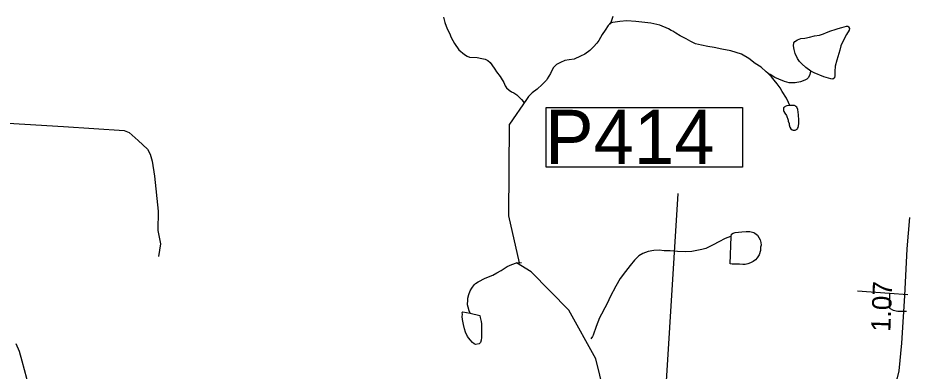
# Model space of a CAD drawing. Extents: x 2082433 to 2279600, y 546599 to 755198.
# Drawn here: x 2142696 to 2148448, y 615610 to 617892 of the extents above; entities that cross this region are included whole.
import ezdxf

# ---------------------------------------------------------------- set-up
doc = ezdxf.new("R2010")
doc.units = 0
for name, color, linetype in [('Exist Hydrographic Buffer Line', 7, 'Continuous'), ('Exist Hydrographic Creek Single Shore', 7, 'Continuous'), ('Exist Hydrographic Misc Water Feature', 7, 'Continuous'), ('Exist Hydrographic Pond Under 1500 Sq Ft', 7, 'Continuous'), ('Exist Road Non-System Type 51', 7, 'Continuous'), ('Exist Road Secondary Mileage Hundredths English Label', 7, 'Continuous'), ('Exist Road Secondary Structure Pipe Number Label', 7, 'Continuous'), ('Exist Road Secondary Type 51 Attributed', 7, 'Continuous')]:
    doc.layers.add(name, color=color, linetype=linetype)

msp = doc.modelspace()

# ---------------------------------------------------------------- linework, layer by layer
at = {"layer": 'Exist Hydrographic Buffer Line'}
msp.add_line((2146802.3, 614238.7), (2146957.3, 616756.8), dxfattribs=at)
at = {"layer": 'Exist Hydrographic Creek Single Shore'}
for points in [[(2145444, 617896), (2145452.4, 617862.3), (2145466.5, 617820), (2145480.7, 617792.3), (2145493, 617764.1), (2145513.1, 617726.5), (2145543, 617684.7), (2145579.3, 617654.5), (2145595.5, 617644.7), (2145611.5, 617638.7), (2145659.3, 617635.1), (2145691, 617629.1), (2145711.1, 617625.2), (2145729.2, 617615.2), (2145745, 617603.4), (2145755.4, 617589.3), (2145773.5, 617559.4), (2145785.6, 617543.8), (2145807.9, 617513.7), (2145815.7, 617501.9), (2145831.9, 617474), (2145840.1, 617452), (2145850, 617440), (2145866, 617424.2), (2145881.7, 617414.1), (2145897.7, 617408), (2145916.4, 617394.2), (2145928.3, 617382.3), (2145946.1, 617364.6), (2145958.4, 617348.6), (2145962.3, 617338.6)], [(2146535.9, 617900.8), (2146521.9, 617860.7), (2146514.3, 617850.9)], [(2147537.1, 617535.2), (2147524.8, 617543.2), (2147492.8, 617573.1), (2147454.7, 617596.8), (2147414.5, 617628.8), (2147366.5, 617656.8), (2147298.2, 617678.4), (2147238.6, 617689.9), (2147190.4, 617699.6), (2147148.3, 617707.6), (2147108.6, 617715.2), (2147068.4, 617724.9), (2147040.1, 617738.9), (2147008.3, 617756.7), (2146970, 617774.7), (2146942.1, 617792.7), (2146922, 617804.7), (2146912.3, 617810.6), (2146896.1, 617820.3), (2146839.7, 617844.3), (2146781.5, 617857.9), (2146723.9, 617863.8), (2146683.7, 617867.4), (2146625.7, 617871.4), (2146581.6, 617867.1), (2146550, 617862.9), (2146533.8, 617860.9), (2146523.8, 617856.8), (2146514.3, 617850.9)], [(2146514.3, 617850.9), (2146506.1, 617842.8), (2146485.8, 617812.6), (2146468, 617784.5), (2146446.5, 617746.4), (2146432.3, 617728.3), (2146410.4, 617704.4), (2146387, 617680.4), (2146354.8, 617658.1), (2146327.3, 617644), (2146286.9, 617625.7), (2146254.7, 617619.6), (2146225.2, 617615.6), (2146197.3, 617603.2), (2146173.3, 617589.4), (2146151.2, 617569.2), (2146133.3, 617531.4), (2146112, 617496.9), (2146107.7, 617489), (2146080, 617461.1), (2146048.2, 617430.7), (2146016, 617406.7), (2145992.5, 617384.8), (2145978.5, 617364.6), (2145869.3, 617204.3)], [(2147812.7, 617548.3), (2147808.8, 617536.3), (2147806.8, 617526.5), (2147798.8, 617506.6), (2147786.9, 617496.3), (2147775, 617488.3), (2147746.9, 617478.4), (2147713.3, 617472.1), (2147673.3, 617472.1), (2147643.5, 617479.8), (2147607, 617495.5), (2147581, 617507.5), (2147551.3, 617525.4), (2147537.1, 617535.2)], [(2147677.8, 617325.8), (2147669.8, 617344.1), (2147655.6, 617372.1), (2147629.4, 617415.8), (2147615, 617439.5), (2147597.4, 617465.7), (2147577.1, 617489.4), (2147559.1, 617511.2), (2147537.1, 617535.2)], [(2145933, 616310.5), (2145865.1, 616612.9), (2145869.3, 617204.3)], [(2147299.7, 616480.6), (2147296, 616480.4), (2147261.7, 616466.5), (2147219.7, 616444.4), (2147184, 616426.3), (2147157.8, 616412), (2147136.2, 616401.9), (2147110, 616395.7), (2147046.4, 616383.4), (2147004.4, 616381.3), (2146952.3, 616383.1), (2146906.2, 616386.8), (2146866.4, 616386.8), (2146834.2, 616390.4), (2146800.4, 616388.6), (2146764.5, 616382.3), (2146730, 616370.1), (2146704.4, 616354.1), (2146676.7, 616327.8), (2146647, 616291.8), (2146617.3, 616253.7), (2146583.2, 616207.8), (2146555.1, 616159.7), (2146519.7, 616089.2), (2146501.8, 616051.3), (2146484.2, 616019.1), (2146462.2, 615979.1), (2146450.6, 615954.9), (2146428.4, 615899), (2146408.9, 615842.7), (2146404.6, 615832.8), (2146394.8, 615818.9)], [(2145614.6, 615983.5), (2145608.2, 615999.5), (2145602.5, 616023.1), (2145598.4, 616039.1), (2145597.9, 616047.3), (2145599.8, 616061.2), (2145600.2, 616081.4), (2145607.6, 616105.4), (2145615.8, 616129.3), (2145625.8, 616145.3), (2145641.4, 616167.7), (2145649.4, 616175.4), (2145667.7, 616187.6), (2145711.3, 616209.8), (2145761, 616229.9), (2145787.2, 616244.2), (2145815.3, 616260.2), (2145854.9, 616286.2), (2145885, 616298.3), (2145914.8, 616310.4), (2145933, 616310.5), (2145946.9, 616312.8)], [(2146559.2, 614214), (2146507.1, 614566.1), (2146504.3, 615373.2), (2146427.2, 615689.6), (2146251.2, 616004.8), (2146008.2, 616252.5), (2145914.8, 616310.4)], [(2142682.3, 615788.6), (2142704.7, 615738.6), (2142720.7, 615677), (2142736.9, 615621), (2142751.4, 615564.9), (2142761.7, 615517.1), (2142773.6, 615461.4), (2142785.7, 615401.1), (2142798.2, 615353.4), (2142808.2, 615317.4), (2142812.5, 615309.5)]]:
    msp.add_lwpolyline(points, dxfattribs=at)
at = {"layer": 'Exist Hydrographic Misc Water Feature'}
for points in [[(2147677.8, 617325.8), (2147673.5, 617326), (2147659.5, 617324.1), (2147647.9, 617319.8), (2147643.8, 617315.9), (2147638.2, 617309.9), (2147638, 617303.8), (2147638, 617293.7), (2147640.1, 617286.1), (2147646, 617275.8), (2147656.1, 617261.7), (2147666.5, 617230.1), (2147668.4, 617223.8), (2147674.1, 617209.9), (2147674.3, 617199.8), (2147678.8, 617186.1), (2147684.4, 617173.9), (2147692.8, 617168.2), (2147700.6, 617166.2), (2147712.4, 617166), (2147724.5, 617172.3), (2147728.4, 617176.2), (2147732.3, 617184.1), (2147736, 617206.3), (2147736.2, 617230.1), (2147734.2, 617266.2), (2147732.1, 617282.3), (2147730.1, 617300), (2147723.9, 617314), (2147717.6, 617320.2), (2147712, 617324.3), (2147707.5, 617326.2), (2147689.7, 617326), (2147677.8, 617325.8)], [(2145614.6, 615983.5), (2145678.5, 615969.8), (2145680.4, 615955.7), (2145686.7, 615931.7), (2145688.8, 615916), (2145688.6, 615889.6), (2145689.2, 615867.6), (2145689, 615845.7), (2145689, 615827.9), (2145685.1, 615809.9), (2145681, 615795.9), (2145673.4, 615785.7), (2145649.2, 615781.6), (2145641, 615785.7), (2145631.2, 615795.7), (2145615.2, 615811.5), (2145598.8, 615833.4), (2145585.2, 615861.4), (2145578.7, 615883.1), (2145572.7, 615911.2), (2145566.6, 615943.3), (2145564.3, 615963.1), (2145564.7, 615975.3), (2145564.5, 615989.1), (2145568.6, 615993.3), (2145614.6, 615983.5)]]:
    msp.add_lwpolyline(points, dxfattribs=at)
at = {"layer": 'Exist Hydrographic Pond Under 1500 Sq Ft'}
for points in [[(2147812.7, 617548.3), (2147780.5, 617570.2), (2147754.9, 617594.4), (2147740.5, 617610.3), (2147728.4, 617630), (2147712, 617662.1), (2147706.3, 617688.1), (2147702.2, 617711.8), (2147703.8, 617729.8), (2147709.8, 617739.9), (2147728, 617750.1), (2147749.8, 617758.2), (2147774, 617760.2), (2147805.5, 617766.4), (2147837.5, 617774.5), (2147869.5, 617780.6), (2147895.6, 617788.8), (2147915.7, 617796.8), (2147943.7, 617807.1), (2147971.6, 617817.1), (2147989.3, 617823.3), (2148013.3, 617829.5), (2148029.3, 617833.5), (2148043.6, 617837.5), (2148051.6, 617837.4), (2148057.3, 617833.3), (2148063.3, 617823.5), (2148061.9, 617811.6), (2148043.8, 617783.4), (2148021.9, 617743.4), (2148008.1, 617711.4), (2148000.5, 617683.4), (2147994.2, 617661.2), (2147980.4, 617619.1), (2147970.8, 617579.1), (2147969, 617545), (2147968.8, 617531.2), (2147968.8, 617519), (2147966.9, 617505.1), (2147955, 617495.1), (2147943.1, 617497), (2147897, 617510.8), (2147834.9, 617536.4), (2147812.7, 617548.3)], [(2147299.7, 616480.6), (2147301.7, 616494.5), (2147311.6, 616500.7), (2147325.5, 616504.7), (2147345.8, 616506.9), (2147367.3, 616508.9), (2147395.4, 616511.1), (2147419.6, 616511.1), (2147445.5, 616505.2), (2147453.3, 616501.2), (2147469.7, 616487.3), (2147485.9, 616457.3), (2147491.8, 616441.4), (2147493.9, 616423.7), (2147489.8, 616409.7), (2147488.3, 616389.6), (2147480.1, 616361.2), (2147468.2, 616341.6), (2147456.5, 616329.1), (2147442, 616319.2), (2147424.3, 616309.3), (2147406.7, 616303), (2147390.7, 616299), (2147374.5, 616299), (2147352.8, 616301), (2147314.4, 616300.7), (2147306.4, 616300.7), (2147292.7, 616302.8), (2147299.7, 616480.6)]]:
    msp.add_lwpolyline(points, dxfattribs=at)
at = {"layer": 'Exist Road Non-System Type 51'}
for p, q in [((2148322.4, 616112.5), (2148115.3, 616126.7)), ((2148440.2, 616102.3), (2148322.4, 616112.5))]:
    msp.add_line(p, q, dxfattribs=at)
for points in [[(2142240.4, 617234.6), (2142991.3, 617189.3), (2143382.5, 617165), (2143415, 617151), (2143473, 617100), (2143533.4, 617044.3), (2143549.6, 617011.8), (2143563.6, 616965.3), (2143577.5, 616870.1), (2143600.7, 616642.7), (2143599.5, 616518.5), (2143615.8, 616432.6), (2143604.2, 616351.3)], [(2148322.4, 616112.5), (2148318.3, 616041.4), (2148322.4, 616017), (2148344.7, 616004.9), (2148375.2, 615996.7), (2148430, 615996.7)]]:
    msp.add_lwpolyline(points, dxfattribs=at)
at = {"layer": 'Exist Road Secondary Structure Pipe Number Label'}
msp.add_lwpolyline([(2146106.3, 617311.9), (2147372.4, 617311.9), (2147372.4, 616928), (2146106.3, 616928)], close=True, dxfattribs=at)
at = {"layer": 'Exist Road Secondary Type 51 Attributed'}
msp.add_lwpolyline([(2148450.2, 616602.7), (2148434, 616399.2), (2148419.2, 616097.5), (2148409.7, 615960.1), (2148399, 615791.7), (2148381.1, 615613.2), (2148370.3, 615567.4), (2148358.9, 615516.8), (2148298.3, 615317.5), (2148246.4, 615147.7), (2148224.2, 615064.9), (2148201.3, 614966.5), (2148179.7, 614829.8), (2148157.5, 614635.8), (2148101.6, 614154.2), (2148054.1, 613792.5), (2148006.6, 613438.2)], dxfattribs=at)

# ---------------------------------------------------------------- texts
at = {"layer": 'Exist Road Secondary Mileage Hundredths English Label'}
msp.add_text('1.07', height=125, rotation=87.68297, dxfattribs=at).set_placement((2148326.7, 615862.6))
at = {"layer": 'Exist Road Secondary Structure Pipe Number Label'}
msp.add_text('P414', height=350, dxfattribs=at).set_placement((2146099.2, 616947.8))

doc.saveas('drawing.dxf')
